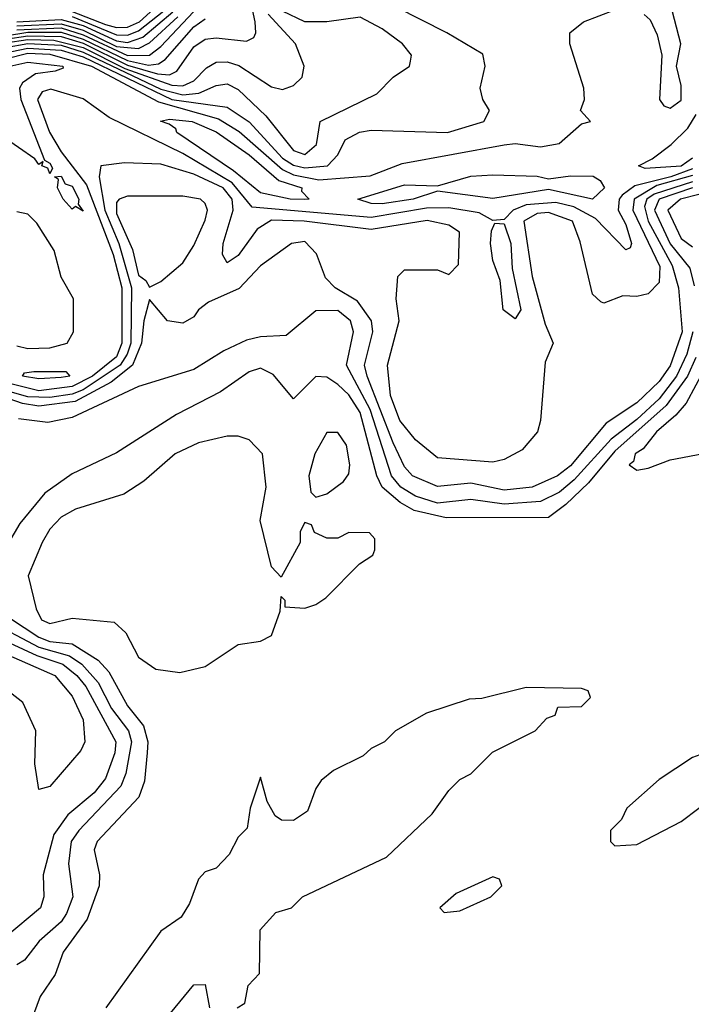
# Model space of a CAD drawing. Header units: inches. Extents: x 2348341 to 2479810, y 460419 to 613669.
# Tile 612 of 656: x 2446655 to 2447868, y 572196 to 573974. Entities that reach past the tile are written whole.
import ezdxf

# ---------------------------------------------------------------- set-up
doc = ezdxf.new("R2010")
doc.units = ezdxf.units.IN
doc.header["$MEASUREMENT"] = 0
doc.layers.add('C4547', color=7, linetype='Continuous')

msp = doc.modelspace()

# ---------------------------------------------------------------- linework, layer by layer
at = {"layer": 'C4547', "color": 2}
for points, elevation in [([(2446626.6, 573913.4), (2446670, 573922.5), (2446730, 573918.6), (2446770, 573906.7), (2446929.8, 573829.8), (2447030, 573816.2), (2447070, 573789.3), (2447130, 573723.8), (2447150, 573711.2), (2447170, 573706.2), (2447211.3, 573710), (2447229.8, 573730), (2447243.3, 573756.7), (2447269, 573771), (2447290, 573774.2), (2447428, 573770), (2447493.2, 573790), (2447503.7, 573810), (2447491.8, 573830), (2447486.6, 573850), (2447496, 573890), (2447491.4, 573911.4), (2447426.6, 573950), (2447290, 574019.8)], 22), ([(2446630, 573938.4), (2446670, 573944.6), (2446730, 573943.8), (2446770, 573931.2), (2446850, 573891.6), (2446903.9, 573876.1), (2446925.7, 573874.3), (2446939.2, 573880.8), (2446970, 573924.6), (2446990, 573938.6), (2447010, 573941.2), (2447064.7, 573935.3), (2447078, 573942), (2447082, 573950), (2447080.7, 573970), (2447071.9, 574010)], 34), ([(2446650, 573955.7), (2446730, 573958.9), (2446770, 573946.7), (2446850, 573909.2), (2446889.6, 573910), (2446910, 573925.7), (2446999.5, 574020.5)], 42), ([(2446630, 573902.9), (2446670, 573913.6), (2446710, 573911.7), (2446785, 573890), (2446905.7, 573825.7), (2447014.6, 573794.6), (2447051.8, 573771.8), (2447130, 573703.4), (2447150, 573693.9), (2447195.4, 573684.6), (2447288.3, 573691.7), (2447346, 573714), (2447530, 573748.2), (2447550.3, 573750.3), (2447595.6, 573744.4), (2447629.5, 573750.5), (2447670, 573786), (2447686, 573790), (2447668, 573810), (2447675.3, 573830), (2447674, 573850), (2447648.7, 573930), (2447649, 573950), (2447673.2, 573970), (2447730, 573991.7)], 18), ([(2446750, 573988.5), (2446810, 573965), (2446830, 573959.6), (2446850, 573960.4), (2446871.5, 573970), (2446910, 574005.2)], 58), ([(2446750, 573979.4), (2446830, 573946.7), (2446850, 573946.1), (2446870, 573953.5), (2446915.4, 573990)], 54), ([(2447783.1, 573983.1), (2447793.8, 573973.8), (2447806.4, 573946.4), (2447814.9, 573910), (2447810.5, 573830), (2447818.5, 573818.5), (2447830, 573814.4), (2447850, 573828.5), (2447850, 573855.3), (2447841.6, 573890), (2447849.5, 573930.5), (2447830, 574004)], 18), ([(2446630, 573923.6), (2446670, 573931), (2446730, 573928.1), (2446770, 573915.5), (2446910, 573848.4), (2446950, 573838.1), (2446978.8, 573841.2), (2447010, 573855), (2447030, 573858.2), (2447050, 573847.7), (2447100, 573800), (2447150, 573737.7), (2447170, 573730.3), (2447191.4, 573748.6), (2447198, 573790), (2447300.2, 573839.8), (2447329.7, 573870.3), (2447359, 573890), (2447361.2, 573898.8), (2447362.7, 573910), (2447346.6, 573930), (2447310, 573957.6), (2447270, 573978.7), (2447210, 573969.7), (2447170.2, 573969.8), (2447130, 573989)], 26), ([(2446630, 573931.8), (2446670, 573937.8), (2446717.1, 573937.1), (2446770, 573923.4), (2446845.5, 573885.5), (2446930, 573855.6), (2446950, 573854.5), (2446970, 573863.2), (2446992.9, 573887.1), (2447010, 573897.3), (2447030, 573897.8), (2447050.9, 573890.9), (2447110, 573852.7), (2447130, 573848), (2447150, 573854.8), (2447165.2, 573870), (2447169.3, 573890), (2447153.6, 573930), (2447103.8, 573983.8)], 30), ([(2446630, 573945), (2446670, 573951.4), (2446730, 573951.4), (2446770, 573939), (2446850, 573900.4), (2446888, 573892), (2446905.8, 573894.2), (2446918.2, 573901.8), (2446970, 573961.2), (2446990, 573975.4)], 38), ([(2446650, 573969.9), (2446730, 573974.4), (2446770, 573963.3), (2446830, 573935.6), (2446850, 573932.7), (2446877.7, 573942.3), (2446931.8, 573988.2)], 50), ([(2446650, 573962.8), (2446730, 573966.5), (2446770, 573954.9), (2446830, 573925.5), (2446870, 573921.7), (2446890, 573932), (2446940.9, 573979.1)], 46), ([(2447870, 573704.7), (2447831.3, 573690), (2447766.3, 573673.7), (2447743, 573657), (2447737.8, 573650), (2447735.8, 573630), (2447750, 573603.8), (2447760.4, 573570), (2447758, 573562), (2447750, 573558.4), (2447695.2, 573615.2), (2447655.8, 573635.9), (2447623.7, 573643.7), (2447570, 573639.4), (2447546.7, 573630), (2447530, 573613.3), (2447510, 573611.2), (2447485, 573624.9), (2447430, 573634), (2447390, 573633.7), (2447290, 573617), (2447075.3, 573635.3), (2447039.2, 573679.2), (2446950, 573732.5), (2446817.2, 573797.2), (2446770, 573830.7), (2446711.7, 573848.3), (2446696.1, 573843.9), (2446687.3, 573830), (2446709.1, 573770.9), (2446730, 573735.2), (2446775.9, 573675.9), (2446824.1, 573550), (2446839.9, 573490), (2446839.9, 573390), (2446830, 573364.9), (2446786.7, 573330), (2446750, 573311.3), (2446690, 573303.5), (2446550, 573338.7)], 18), ([(2447870, 573723.8), (2447850, 573709.3), (2447785, 573705), (2447772.7, 573710), (2447797.6, 573722.4), (2447831.6, 573748.4), (2447861.7, 573778.3), (2447877.1, 573802.9)], 14), ([(2447870, 573692.4), (2447805.7, 573674.3), (2447765.1, 573650), (2447762.3, 573630), (2447811.5, 573528.5), (2447810, 573499.5), (2447790, 573478.7), (2447770, 573474), (2447744.5, 573475.5), (2447710, 573462), (2447704.7, 573464.7), (2447690, 573478), (2447667.5, 573572.5), (2447653.3, 573610), (2447610, 573625.9), (2447590, 573623.9), (2447566, 573610), (2447580.9, 573510), (2447604, 573424), (2447618.8, 573390), (2447604.4, 573355.6), (2447595.8, 573250), (2447590.5, 573230), (2447562.9, 573197.1), (2447530, 573179.6), (2447510, 573175.1), (2447410, 573183), (2447370, 573215.1), (2447341.8, 573250), (2447324.9, 573295.1), (2447319.7, 573350), (2447340.7, 573430), (2447335.3, 573470), (2447338, 573510), (2447350, 573522), (2447410, 573522), (2447430, 573514), (2447448, 573532), (2447449.3, 573590), (2447430, 573602.9), (2447391, 573611), (2447290, 573595.3), (2447169, 573610), (2447110, 573612.1), (2447084.2, 573595.8), (2447050, 573548.3), (2447030, 573535.1), (2447021.3, 573550), (2447022.8, 573570), (2447040.9, 573630), (2447039.2, 573650), (2447022.5, 573670), (2446970, 573695.2), (2446910, 573713.1), (2446844.7, 573715.3), (2446802, 573710), (2446798.9, 573690), (2446809.3, 573630), (2446834.6, 573570), (2446857.4, 573490), (2446855.8, 573390), (2446849.7, 573370), (2446836.6, 573350), (2446770, 573305.6), (2446750, 573297.6), (2446710, 573291.6), (2446670, 573293.1), (2446582.1, 573317.8)], 22), ([(2447870, 573681.2), (2447801.3, 573658.7), (2447787.9, 573650), (2447783.6, 573636.4), (2447790.5, 573610), (2447833.6, 573530), (2447845.2, 573490), (2447851.6, 573410), (2447830, 573348.7), (2447810, 573320.8), (2447770, 573281.8), (2447714.4, 573245.6), (2447650, 573168.1), (2447626.4, 573150), (2447580.7, 573130), (2447530, 573124.1), (2447470, 573137.3), (2447410, 573130.9), (2447364.4, 573150), (2447350, 573166.6), (2447330, 573209.7), (2447282.7, 573330), (2447277.8, 573350), (2447293.3, 573410), (2447290.8, 573430), (2447265.5, 573465.5), (2447225.1, 573490), (2447207.6, 573507.6), (2447191.2, 573551.2), (2447170, 573573.3), (2447146, 573570), (2447090, 573529.2), (2447051.7, 573488.3), (2446996.3, 573463.7), (2446978, 573450), (2446970, 573437.2), (2446950, 573426), (2446922, 573430), (2446890, 573468.7), (2446879.6, 573430), (2446875.2, 573390), (2446859.1, 573350), (2446820.8, 573319.2), (2446755.7, 573284.3), (2446690, 573275.8), (2446660.6, 573280.6), (2446610, 573298.1)], 26), ([(2447870, 573670.2), (2447810.2, 573650), (2447801.9, 573630), (2447830, 573569.3), (2447865.5, 573525.5), (2447873.6, 573493.6)], 30), ([(2447882, 573658), (2447848.9, 573650), (2447825.6, 573630), (2447850, 573579), (2447870, 573563.5)], 34), ([(2446650, 573385.2), (2446670, 573380.3), (2446710, 573381.1), (2446740.9, 573390), (2446752.3, 573410), (2446752.7, 573470), (2446730, 573509), (2446717.4, 573557.4), (2446686.3, 573606.3), (2446670, 573622.7), (2446650, 573627)], 18), ([(2447871, 573410), (2447859.9, 573370), (2447841.4, 573330), (2447810.4, 573289.6), (2447770, 573251.8), (2447723.3, 573216.7), (2447656.7, 573143.3), (2447630, 573120.6), (2447595.8, 573104.2), (2447530, 573099.1), (2447470, 573107.7), (2447410, 573101.1), (2447370, 573113.3), (2447343.7, 573130), (2447326.6, 573150), (2447288.4, 573270), (2447245.3, 573350), (2447258.4, 573410), (2447252.8, 573430), (2447230, 573448.7), (2447190, 573448.2), (2447136.4, 573403.6), (2447090, 573401.3), (2447064.8, 573395.2), (2447023.8, 573376.2), (2446970, 573342.4), (2446870, 573311.5), (2446750, 573255.6), (2446706.3, 573246.3), (2446653, 573253)], 30), ([(2447876.2, 573363.8), (2447861.3, 573330), (2447822.7, 573277.3), (2447730, 573194.9), (2447682.2, 573137.8), (2447641.6, 573098.4), (2447610, 573075.1), (2447425.7, 573074.3), (2447367.6, 573087.6), (2447342.1, 573102.1), (2447309.9, 573129.9), (2447300.2, 573150), (2447270, 573264.7), (2447250, 573296.5), (2447230, 573315.3), (2447210, 573328.4), (2447190, 573329.6), (2447150, 573289.3), (2447113.2, 573333.2), (2447090, 573344.4), (2447070, 573338.3), (2447018.2, 573301.8), (2446938.7, 573261.3), (2446830, 573192), (2446750, 573154), (2446700.9, 573119.1), (2446655.5, 573064.5), (2446599.5, 572970)], 34), ([(2446611.8, 572910), (2446690, 572858.8), (2446710, 572851.3), (2446750, 572847), (2446797.3, 572817.3), (2446816.4, 572796.4), (2446850, 572734.9), (2446879, 572699), (2446886.7, 572670), (2446885.8, 572650), (2446880.8, 572599.2), (2446870.2, 572569.8), (2446795.5, 572490), (2446790, 572475.3), (2446799.5, 572430), (2446798.7, 572410), (2446777.4, 572350), (2446734, 572290), (2446719.5, 572250), (2446692.2, 572210), (2446670.2, 572149.8)], 34), ([(2446596.1, 572890), (2446690, 572841.1), (2446745, 572825), (2446767.8, 572810), (2446797.2, 572777.2), (2446821.2, 572730), (2446851.6, 572690), (2446857, 572670), (2446847.2, 572612.8), (2446837.7, 572590), (2446762.2, 572510), (2446748.4, 572490), (2446743.5, 572450), (2446751.1, 572390), (2446740, 572360), (2446730, 572345.1), (2446690.3, 572310), (2446664.3, 572275.7), (2446650, 572267.1)], 30), ([(2446570, 572879.2), (2446686.1, 572826.1), (2446733, 572810), (2446758.6, 572790), (2446774.8, 572770), (2446829.2, 572670), (2446827.3, 572650), (2446810, 572603.5), (2446790, 572577.7), (2446742.1, 572537.9), (2446717.1, 572502.9), (2446697.6, 572430), (2446699.1, 572390), (2446692.7, 572370), (2446630, 572317.2)], 26), ([(2446570, 572854.5), (2446719, 572790), (2446750, 572752.2), (2446770.2, 572710), (2446772.7, 572670), (2446765.8, 572654.2), (2446710, 572589.4), (2446690, 572584), (2446682.6, 572630), (2446684.7, 572690), (2446661.3, 572741.3), (2446638.7, 572758.7)], 22), ([(2447048, 572190), (2447062, 572198), (2447068, 572230), (2447088.4, 572251.6), (2447089.4, 572330.6), (2447118, 572362), (2447146, 572370), (2447166, 572390), (2447318, 572462), (2447400.2, 572539.8), (2447430, 572582), (2447450, 572602), (2447470, 572612), (2447508.9, 572651.1), (2447586, 572690), (2447607.3, 572712.7), (2447622, 572718), (2447627.3, 572732.7), (2447670, 572734), (2447686, 572750), (2447682, 572762), (2447670, 572766), (2447570, 572768), (2447490, 572748), (2447467.3, 572747.3), (2447390, 572722), (2447334, 572690), (2447314, 572670), (2447290, 572658), (2447275.3, 572644.7), (2447222, 572618), (2447199.6, 572600.4), (2447190, 572586), (2447175.3, 572544.7), (2447150, 572528), (2447128.4, 572528.4), (2447116.4, 572536.4), (2447102, 572562), (2447090, 572606), (2447071.3, 572550), (2447066, 572514), (2447050, 572498), (2447033.7, 572466.3), (2447010, 572442), (2446990, 572435.3), (2446978, 572422), (2446962, 572378), (2446946.8, 572353.2), (2446910, 572328), (2446811, 572190)], 38), ([(2446919, 572170), (2446970, 572231.3), (2446990, 572232), (2446998, 572190)], 38)]:
    msp.add_lwpolyline(points, dxfattribs=dict(at, elevation=elevation))
for points, elevation in [([(2446710, 573695.3), (2446706, 573706), (2446695.3, 573710), (2446698, 573718), (2446690, 573712.3), (2446682.7, 573722.7), (2446623.7, 573763.7), (2446610, 573789.3), (2446607, 573830), (2446623.2, 573870), (2446637.7, 573890), (2446670, 573897.1), (2446733.4, 573890), (2446733.7, 573886.3), (2446719.3, 573880.7), (2446683.8, 573876.2), (2446660.3, 573859.7), (2446655, 573850), (2446657.4, 573830), (2446700.3, 573720.3), (2446710, 573714.9), (2446714.4, 573705.6)], 14), ([(2447170, 573649.3), (2447144, 573650), (2447090, 573661), (2447041.2, 573701.2), (2446938.9, 573770), (2446937, 573777), (2446925.5, 573785.5), (2446909.6, 573790.4), (2446925.7, 573794.3), (2446966.8, 573790), (2447010, 573771.4), (2447070, 573730.1), (2447123.3, 573683.3), (2447164.9, 573670), (2447164.5, 573664.5), (2447178, 573650)], 14), ([(2446770, 573628), (2446756.4, 573636.4), (2446750, 573632), (2446734, 573650), (2446723.5, 573670), (2446725.2, 573685.2), (2446718, 573690), (2446730, 573691.6), (2446737.2, 573677.2), (2446750, 573673), (2446762, 573650), (2446760.9, 573640.9)], 14), ([(2447610, 573686.8), (2447650, 573692.2), (2447691.2, 573691.2), (2447703.8, 573683.8), (2447711.4, 573670), (2447690, 573649.9), (2447610, 573667.5), (2447510, 573650.9), (2447410, 573664.2), (2447366, 573650), (2447310, 573641.6), (2447290, 573642), (2447266, 573650), (2447350, 573675.4), (2447410, 573674), (2447470, 573691.1), (2447510, 573693.8), (2447590, 573691.3)], 14), ([(2446850, 573655.4), (2446834.8, 573650), (2446830, 573644), (2446830, 573623.8), (2446858.9, 573558.9), (2446870, 573512.7), (2446883.1, 573503.1), (2446890, 573490.8), (2446910, 573501), (2446950, 573534.8), (2446970, 573566), (2446990, 573612), (2446994.5, 573630), (2446990, 573642), (2446982, 573650), (2446950, 573655.1)], 26), ([(2447550, 573433.6), (2447528.6, 573450), (2447523.1, 573503.1), (2447510, 573539), (2447505.3, 573570), (2447507.2, 573592.7), (2447513.6, 573606.4), (2447530, 573605.5), (2447542.4, 573570), (2447544.7, 573524.7), (2447560.3, 573450)], 18), ([(2447950, 573513.2), (2447948.2, 573510), (2447893.8, 573346.2), (2447858.7, 573281.3), (2447840.4, 573259.6), (2447805, 573230), (2447781.1, 573198.9), (2447767, 573190), (2447763.8, 573176.2), (2447756, 573170), (2447770, 573160.7), (2447790, 573164), (2447830, 573179.1), (2447890, 573190.8), (2447950, 573210.8), (2448010, 573241), (2448148.4, 573291.6), (2448149, 573310), (2448135.6, 573330), (2448097.2, 573350), (2448061.8, 573361.8), (2448042.4, 573382.4), (2447990, 573489.4), (2447970, 573509.2)], 38), ([(2446690, 573325.2), (2446660.7, 573330), (2446663.8, 573336.2), (2446681.1, 573338.9), (2446738.5, 573338.5), (2446746, 573330), (2446730, 573328.1)], 14), ([(2447230, 573228.7), (2447210, 573228.7), (2447188.2, 573190), (2447177.3, 573150), (2447181, 573121), (2447190, 573112), (2447210, 573118), (2447240.2, 573139.8), (2447250, 573154), (2447251.8, 573170), (2447245.6, 573205.6)], 38), ([(2447050, 573222), (2447030, 573222), (2446978, 573210), (2446936, 573190), (2446879.5, 573140.5), (2446843.1, 573116.9), (2446756, 573090), (2446730, 573075.6), (2446710, 573054), (2446695.8, 573030), (2446670.4, 572970), (2446684.9, 572910), (2446694.8, 572890), (2446710, 572883.7), (2446750, 572893), (2446826, 572886), (2446847.1, 572867.1), (2446870, 572822.8), (2446901.1, 572801.1), (2446944.7, 572795.3), (2446990, 572806), (2447050, 572846), (2447090, 572852), (2447110, 572862), (2447126, 572906), (2447127.3, 572932.7), (2447134, 572926), (2447134, 572914), (2447170, 572911.3), (2447190, 572918), (2447208, 572930), (2447268.9, 572991.1), (2447292.9, 573007.1), (2447296.4, 573016.4), (2447296.4, 573036.4), (2447287.3, 573047.3), (2447250, 573048), (2447230, 573038), (2447210, 573038), (2447188, 573048), (2447182, 573062), (2447170, 573066), (2447162, 573050), (2447162, 573030), (2447127.3, 572967.3), (2447110, 572986), (2447089.4, 573069.4), (2447100.7, 573130), (2447093.6, 573190), (2447070, 573215.3)], 38), ([(2447890, 572648.7), (2447870, 572642), (2447810, 572602), (2447752, 572550), (2447742, 572530), (2447722, 572510), (2447722, 572490), (2447730, 572482), (2447770, 572484.7), (2447850, 572526), (2447882, 572550), (2447922, 572590), (2447934, 572614), (2447920.4, 572640.4), (2447908.4, 572648.4)], 38), ([(2447510, 572426), (2447443.6, 572396.4), (2447414, 572370), (2447422, 572362), (2447450, 572364.7), (2447506, 572390), (2447526, 572410), (2447522, 572422)], 38)]:
    msp.add_lwpolyline(points, close=True, dxfattribs=dict(at, elevation=elevation))

doc.saveas('drawing.dxf')
